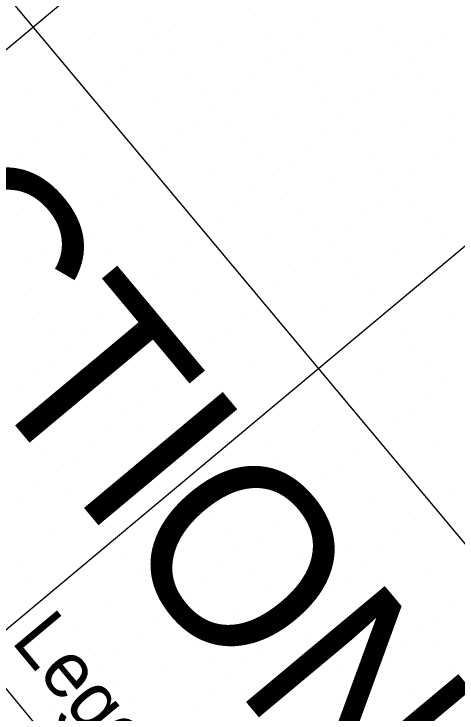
# Model space of a CAD drawing. Extents: x 2042995 to 2043795, y 305365 to 306249.
# Drawn here: x 2043237.52 to 2043257.43, y 305730.9 to 305762.3 of the extents above; entities that cross this region are included whole.
import ezdxf

# ---------------------------------------------------------------- set-up
doc = ezdxf.new("R2010")
doc.units = 0
for name, color, linetype in [('BR_AUTO DIMENSION', 7, 'Continuous'), ('BR_CONCRETE', 7, 'Continuous'), ('BR_GRID DOTS', 7, 'Continuous'), ('BR_GRID LINES', 7, 'Continuous'), ('BR_TEXT', 7, 'Continuous')]:
    doc.layers.add(name, color=color, linetype=linetype)

msp = doc.modelspace()

# ---------------------------------------------------------------- linework, layer by layer
at = {"layer": 'BR_CONCRETE'}
msp.add_spline([(2043139.109, 306017.548), (2043148.199, 306007.16), (2043160.233, 305993.368), (2043172.245, 305979.557), (2043184.234, 305965.727), (2043196.201, 305951.879), (2043208.145, 305938.012), (2043220.067, 305924.126), (2043231.966, 305910.221), (2043243.843, 305896.297), (2043255.698, 305882.355), (2043267.529, 305868.394), (2043279.339, 305854.414), (2043291.126, 305840.415), (2043302.89, 305826.398), (2043314.632, 305812.361), (2043326.352, 305798.306), (2043338.049, 305784.233), (2043349.724, 305770.14), (2043361.376, 305756.029), (2043373.005, 305741.899), (2043384.613, 305727.75), (2043396.197, 305713.582), (2043407.76, 305699.396), (2043419.299, 305685.191), (2043430.817, 305670.967), (2043442.311, 305656.724), (2043453.784, 305642.463), (2043465.234, 305628.182), (2043476.661, 305613.883), (2043488.066, 305599.566), (2043499.448, 305585.229), (2043510.808, 305570.874), (2043522.146, 305556.5), (2043533.461, 305542.107), (2043544.753, 305527.695), (2043547.219, 305524.543)], degree=3, dxfattribs=at)
at = {"layer": 'BR_GRID DOTS'}
for p, q in [((2043248.373, 305762.233), (2043248.373, 305762.233)), ((2043243.38, 305761.972), (2043243.38, 305761.972)), ((2043244.788, 305761.845), (2043244.788, 305761.845)), ((2043251.19, 305761.98), (2043251.19, 305761.98)), ((2043254.007, 305761.727), (2043254.007, 305761.727)), ((2043256.824, 305761.474), (2043256.824, 305761.474)), ((2043241.204, 305761.457), (2043241.204, 305761.457)), ((2043244.021, 305761.204), (2043244.021, 305761.204)), ((2043249.014, 305761.466), (2043249.014, 305761.466)), ((2043250.422, 305761.339), (2043250.422, 305761.339)), ((2043246.838, 305760.951), (2043246.838, 305760.951)), ((2043254.648, 305760.96), (2043254.648, 305760.96)), ((2043243.253, 305760.563), (2043243.253, 305760.563)), ((2043249.655, 305760.698), (2043249.655, 305760.698)), ((2043256.057, 305760.833), (2043256.057, 305760.833)), ((2043244.662, 305760.437), (2043244.662, 305760.437)), ((2043252.472, 305760.445), (2043252.472, 305760.445)), ((2043242.486, 305759.922), (2043242.486, 305759.922)), ((2043248.887, 305760.057), (2043248.887, 305760.057)), ((2043250.296, 305759.931), (2043250.296, 305759.931)), ((2043255.289, 305760.192), (2043255.289, 305760.192)), ((2043245.303, 305759.669), (2043245.303, 305759.669)), ((2043241.718, 305759.281), (2043241.718, 305759.281)), ((2043248.12, 305759.416), (2043248.12, 305759.416)), ((2043254.522, 305759.551), (2043254.522, 305759.551)), ((2043255.93, 305759.425), (2043255.93, 305759.425)), ((2043250.937, 305759.163), (2043250.937, 305759.163)), ((2043238.134, 305758.893), (2043238.134, 305758.893)), ((2043245.944, 305758.902), (2043245.944, 305758.902)), ((2043247.352, 305758.775), (2043247.352, 305758.775)), ((2043253.754, 305758.91), (2043253.754, 305758.91)), ((2043256.571, 305758.657), (2043256.571, 305758.657)), ((2043240.951, 305758.64), (2043240.951, 305758.64)), ((2043243.768, 305758.387), (2043243.768, 305758.387)), ((2043251.578, 305758.396), (2043251.578, 305758.396)), ((2043246.585, 305758.134), (2043246.585, 305758.134)), ((2043252.987, 305758.269), (2043252.987, 305758.269)), ((2043240.183, 305757.999), (2043240.183, 305757.999)), ((2043249.402, 305757.881), (2043249.402, 305757.881)), ((2043257.212, 305757.89), (2043257.212, 305757.89)), ((2043245.817, 305757.493), (2043245.817, 305757.493)), ((2043252.219, 305757.628), (2043252.219, 305757.628)), ((2043239.416, 305757.358), (2043239.416, 305757.358)), ((2043247.226, 305757.367), (2043247.226, 305757.367)), ((2043255.036, 305757.375), (2043255.036, 305757.375)), ((2043245.05, 305756.852), (2043245.05, 305756.852)), ((2043251.451, 305756.987), (2043251.451, 305756.987)), ((2043252.86, 305756.861), (2043252.86, 305756.861)), ((2043238.648, 305756.717), (2043238.648, 305756.717)), ((2043247.867, 305756.599), (2043247.867, 305756.599)), ((2043257.086, 305756.481), (2043257.086, 305756.481)), ((2043244.282, 305756.211), (2043244.282, 305756.211)), ((2043250.684, 305756.346), (2043250.684, 305756.346)), ((2043237.881, 305756.076), (2043237.881, 305756.076)), ((2043240.698, 305755.823), (2043240.698, 305755.823)), ((2043248.508, 305755.832), (2043248.508, 305755.832)), ((2043253.501, 305756.093), (2043253.501, 305756.093)), ((2043256.318, 305755.84), (2043256.318, 305755.84)), ((2043243.515, 305755.57), (2043243.515, 305755.57)), ((2043249.916, 305755.705), (2043249.916, 305755.705)), ((2043238.522, 305755.309), (2043238.522, 305755.309)), ((2043246.332, 305755.317), (2043246.332, 305755.317)), ((2043254.142, 305755.326), (2043254.142, 305755.326)), ((2043255.551, 305755.199), (2043255.551, 305755.199)), ((2043242.747, 305754.929), (2043242.747, 305754.929)), ((2043249.149, 305755.064), (2043249.149, 305755.064)), ((2043251.966, 305754.811), (2043251.966, 305754.811)), ((2043239.163, 305754.541), (2043239.163, 305754.541)), ((2043241.98, 305754.288), (2043241.98, 305754.288)), ((2043248.381, 305754.423), (2043248.381, 305754.423)), ((2043249.79, 305754.297), (2043249.79, 305754.297)), ((2043254.783, 305754.558), (2043254.783, 305754.558)), ((2043239.804, 305753.774), (2043239.804, 305753.774)), ((2043241.212, 305753.647), (2043241.212, 305753.647)), ((2043247.614, 305753.782), (2043247.614, 305753.782)), ((2043254.016, 305753.917), (2043254.016, 305753.917)), ((2043255.424, 305753.791), (2043255.424, 305753.791)), ((2043250.431, 305753.529), (2043250.431, 305753.529)), ((2043237.628, 305753.259), (2043237.628, 305753.259)), ((2043240.445, 305753.006), (2043240.445, 305753.006)), ((2043246.846, 305753.141), (2043246.846, 305753.141)), ((2043253.248, 305753.276), (2043253.248, 305753.276)), ((2043256.065, 305753.023), (2043256.065, 305753.023)), ((2043243.262, 305752.753), (2043243.262, 305752.753)), ((2043251.072, 305752.762), (2043251.072, 305752.762)), ((2043239.677, 305752.365), (2043239.677, 305752.365)), ((2043246.079, 305752.5), (2043246.079, 305752.5)), ((2043252.481, 305752.635), (2043252.481, 305752.635)), ((2043241.086, 305752.238), (2043241.086, 305752.238)), ((2043248.896, 305752.247), (2043248.896, 305752.247)), ((2043256.706, 305752.256), (2043256.706, 305752.256)), ((2043245.311, 305751.859), (2043245.311, 305751.859)), ((2043251.713, 305751.994), (2043251.713, 305751.994)), ((2043254.53, 305751.741), (2043254.53, 305751.741)), ((2043238.91, 305751.724), (2043238.91, 305751.724)), ((2043241.727, 305751.471), (2043241.727, 305751.471)), ((2043244.544, 305751.218), (2043244.544, 305751.218)), ((2043250.946, 305751.353), (2043250.946, 305751.353)), ((2043252.354, 305751.227), (2043252.354, 305751.227)), ((2043238.142, 305751.083), (2043238.142, 305751.083)), ((2043242.368, 305750.703), (2043242.368, 305750.703)), ((2043243.776, 305750.577), (2043243.776, 305750.577)), ((2043250.178, 305750.712), (2043250.178, 305750.712)), ((2043240.192, 305750.189), (2043240.192, 305750.189)), ((2043252.995, 305750.459), (2043252.995, 305750.459)), ((2043243.009, 305749.936), (2043243.009, 305749.936)), ((2043249.41, 305750.071), (2043249.41, 305750.071)), ((2043238.016, 305749.674), (2043238.016, 305749.674)), ((2043245.826, 305749.683), (2043245.826, 305749.683)), ((2043253.636, 305749.692), (2043253.636, 305749.692)), ((2043242.241, 305749.295), (2043242.241, 305749.295)), ((2043248.643, 305749.43), (2043248.643, 305749.43)), ((2043238.657, 305748.907), (2043238.657, 305748.907)), ((2043243.65, 305749.168), (2043243.65, 305749.168)), ((2043251.46, 305749.177), (2043251.46, 305749.177)), ((2043241.474, 305748.654), (2043241.474, 305748.654)), ((2043247.875, 305748.789), (2043247.875, 305748.789)), ((2043257.094, 305748.671), (2043257.094, 305748.671)), ((2043244.291, 305748.401), (2043244.291, 305748.401)), ((2043239.298, 305748.139), (2043239.298, 305748.139)), ((2043240.706, 305748.013), (2043240.706, 305748.013)), ((2043247.108, 305748.148), (2043247.108, 305748.148)), ((2043254.918, 305748.156), (2043254.918, 305748.156)), ((2043239.939, 305747.372), (2043239.939, 305747.372)), ((2043244.932, 305747.633), (2043244.932, 305747.633)), ((2043246.34, 305747.507), (2043246.34, 305747.507)), ((2043255.559, 305747.389), (2043255.559, 305747.389)), ((2043242.756, 305747.119), (2043242.756, 305747.119)), ((2043239.171, 305746.731), (2043239.171, 305746.731)), ((2043245.573, 305746.866), (2043245.573, 305746.866)), ((2043240.58, 305746.604), (2043240.58, 305746.604)), ((2043248.39, 305746.613), (2043248.39, 305746.613)), ((2043256.2, 305746.621), (2043256.2, 305746.621)), ((2043238.404, 305746.09), (2043238.404, 305746.09)), ((2043244.805, 305746.225), (2043244.805, 305746.225)), ((2043246.214, 305746.098), (2043246.214, 305746.098)), ((2043254.024, 305746.107), (2043254.024, 305746.107)), ((2043241.221, 305745.837), (2043241.221, 305745.837)), ((2043256.841, 305745.854), (2043256.841, 305745.854)), ((2043244.038, 305745.584), (2043244.038, 305745.584)), ((2043237.636, 305745.449), (2043237.636, 305745.449)), ((2043246.855, 305745.331), (2043246.855, 305745.331)), ((2043256.074, 305745.213), (2043256.074, 305745.213)), ((2043241.862, 305745.069), (2043241.862, 305745.069)), ((2043243.27, 305744.943), (2043243.27, 305744.943)), ((2043239.686, 305744.555), (2043239.686, 305744.555)), ((2043247.496, 305744.563), (2043247.496, 305744.563)), ((2043255.306, 305744.572), (2043255.306, 305744.572)), ((2043242.503, 305744.302), (2043242.503, 305744.302)), ((2043245.32, 305744.049), (2043245.32, 305744.049)), ((2043254.539, 305743.931), (2043254.539, 305743.931)), ((2043241.735, 305743.661), (2043241.735, 305743.661)), ((2043238.151, 305743.273), (2043238.151, 305743.273)), ((2043243.144, 305743.534), (2043243.144, 305743.534)), ((2043250.954, 305743.543), (2043250.954, 305743.543)), ((2043253.771, 305743.29), (2043253.771, 305743.29)), ((2043240.968, 305743.02), (2043240.968, 305743.02)), ((2043248.778, 305743.028), (2043248.778, 305743.028)), ((2043256.588, 305743.037), (2043256.588, 305743.037)), ((2043243.785, 305742.767), (2043243.785, 305742.767)), ((2043253.004, 305742.649), (2043253.004, 305742.649)), ((2043238.792, 305742.505), (2043238.792, 305742.505)), ((2043240.2, 305742.379), (2043240.2, 305742.379)), ((2043244.426, 305741.999), (2043244.426, 305741.999)), ((2043249.419, 305742.261), (2043249.419, 305742.261)), ((2043252.236, 305742.008), (2043252.236, 305742.008)), ((2043239.433, 305741.738), (2043239.433, 305741.738)), ((2043242.25, 305741.485), (2043242.25, 305741.485)), ((2043250.06, 305741.493), (2043250.06, 305741.493)), ((2043238.665, 305741.097), (2043238.665, 305741.097)), ((2043251.469, 305741.367), (2043251.469, 305741.367)), ((2043240.074, 305740.97), (2043240.074, 305740.97)), ((2043247.884, 305740.979), (2043247.884, 305740.979)), ((2043257.103, 305740.861), (2043257.103, 305740.861)), ((2043237.898, 305740.456), (2043237.898, 305740.456)), ((2043245.708, 305740.464), (2043245.708, 305740.464)), ((2043250.701, 305740.726), (2043250.701, 305740.726)), ((2043253.518, 305740.473), (2043253.518, 305740.473)), ((2043240.715, 305740.203), (2043240.715, 305740.203)), ((2043256.335, 305740.22), (2043256.335, 305740.22)), ((2043249.934, 305740.085), (2043249.934, 305740.085)), ((2043251.342, 305739.958), (2043251.342, 305739.958)), ((2043246.349, 305739.697), (2043246.349, 305739.697)), ((2043255.568, 305739.579), (2043255.568, 305739.579)), ((2043241.356, 305739.435), (2043241.356, 305739.435)), ((2043249.166, 305739.444), (2043249.166, 305739.444)), ((2043251.983, 305739.191), (2043251.983, 305739.191)), ((2043239.18, 305738.921), (2043239.18, 305738.921)), ((2043246.99, 305738.929), (2043246.99, 305738.929)), ((2043254.8, 305738.938), (2043254.8, 305738.938)), ((2043248.399, 305738.803), (2043248.399, 305738.803)), ((2043244.814, 305738.415), (2043244.814, 305738.415)), ((2043252.624, 305738.423), (2043252.624, 305738.423)), ((2043254.033, 305738.297), (2043254.033, 305738.297)), ((2043247.631, 305738.162), (2043247.631, 305738.162)), ((2043237.645, 305737.639), (2043237.645, 305737.639)), ((2043242.638, 305737.9), (2043242.638, 305737.9)), ((2043250.448, 305737.909), (2043250.448, 305737.909)), ((2043253.265, 305737.656), (2043253.265, 305737.656)), ((2043246.863, 305737.521), (2043246.863, 305737.521)), ((2043248.272, 305737.394), (2043248.272, 305737.394)), ((2043256.082, 305737.403), (2043256.082, 305737.403)), ((2043243.279, 305737.133), (2043243.279, 305737.133)), ((2043252.498, 305737.015), (2043252.498, 305737.015)), ((2043238.286, 305736.871), (2043238.286, 305736.871)), ((2043246.096, 305736.88), (2043246.096, 305736.88)), ((2043253.906, 305736.888), (2043253.906, 305736.888)), ((2043243.92, 305736.365), (2043243.92, 305736.365)), ((2043248.913, 305736.627), (2043248.913, 305736.627)), ((2043251.73, 305736.374), (2043251.73, 305736.374)), ((2043245.328, 305736.239), (2043245.328, 305736.239)), ((2043254.547, 305736.121), (2043254.547, 305736.121)), ((2043241.744, 305735.85), (2043241.744, 305735.85)), ((2043249.554, 305735.859), (2043249.554, 305735.859)), ((2043250.963, 305735.733), (2043250.963, 305735.733)), ((2043257.364, 305735.868), (2043257.364, 305735.868)), ((2043244.561, 305735.597), (2043244.561, 305735.597)), ((2043239.568, 305735.336), (2043239.568, 305735.336)), ((2043247.378, 305735.345), (2043247.378, 305735.345)), ((2043250.195, 305735.092), (2043250.195, 305735.092)), ((2043255.188, 305735.353), (2043255.188, 305735.353)), ((2043256.597, 305735.227), (2043256.597, 305735.227)), ((2043243.793, 305734.956), (2043243.793, 305734.956)), ((2043245.202, 305734.83), (2043245.202, 305734.83)), ((2043253.012, 305734.839), (2043253.012, 305734.839)), ((2043240.209, 305734.568), (2043240.209, 305734.568)), ((2043255.829, 305734.586), (2043255.829, 305734.586)), ((2043243.026, 305734.315), (2043243.026, 305734.315)), ((2043249.428, 305734.45), (2043249.428, 305734.45)), ((2043250.836, 305734.324), (2043250.836, 305734.324)), ((2043245.843, 305734.062), (2043245.843, 305734.062)), ((2043255.062, 305733.945), (2043255.062, 305733.945)), ((2043240.85, 305733.801), (2043240.85, 305733.801)), ((2043242.258, 305733.674), (2043242.258, 305733.674)), ((2043248.66, 305733.809), (2043248.66, 305733.809)), ((2043251.477, 305733.556), (2043251.477, 305733.556)), ((2043256.47, 305733.818), (2043256.47, 305733.818)), ((2043238.674, 305733.286), (2043238.674, 305733.286)), ((2043246.484, 305733.295), (2043246.484, 305733.295)), ((2043254.294, 305733.304), (2043254.294, 305733.304)), ((2043241.491, 305733.033), (2043241.491, 305733.033)), ((2043247.893, 305733.168), (2043247.893, 305733.168)), ((2043257.111, 305733.051), (2043257.111, 305733.051)), ((2043244.308, 305732.78), (2043244.308, 305732.78)), ((2043252.118, 305732.789), (2043252.118, 305732.789)), ((2043253.527, 305732.662), (2043253.527, 305732.662)), ((2043240.723, 305732.392), (2043240.723, 305732.392)), ((2043242.132, 305732.266), (2043242.132, 305732.266)), ((2043247.125, 305732.527), (2043247.125, 305732.527)), ((2043249.942, 305732.274), (2043249.942, 305732.274)), ((2043252.759, 305732.021), (2043252.759, 305732.021)), ((2043239.956, 305731.751), (2043239.956, 305731.751)), ((2043246.358, 305731.886), (2043246.358, 305731.886)), ((2043247.766, 305731.76), (2043247.766, 305731.76)), ((2043255.576, 305731.768), (2043255.576, 305731.768)), ((2043242.773, 305731.498), (2043242.773, 305731.498)), ((2043251.992, 305731.38), (2043251.992, 305731.38)), ((2043239.188, 305731.11), (2043239.188, 305731.11)), ((2043245.59, 305731.245), (2043245.59, 305731.245)), ((2043253.4, 305731.254), (2043253.4, 305731.254)), ((2043248.407, 305730.992), (2043248.407, 305730.992))]:
    msp.add_line(p, q, dxfattribs=at)
at = {"layer": 'BR_GRID LINES'}
for p, q in [((2043148.643, 305869.163), (2043356.335, 305620.487)), ((2043361.19, 305864.274), (2043207.686, 305736.069)), ((2043133.293, 305856.342), (2043340.985, 305607.666)), ((2043374.01, 305848.924), (2043220.506, 305720.719))]:
    msp.add_line(p, q, dxfattribs=at)

# ---------------------------------------------------------------- texts
at = {"layer": 'BR_AUTO DIMENSION'}
msp.add_text('Legend:', height=2.5, rotation=309.8684, dxfattribs=at).set_placement((2043237.356, 305734.112))
at = {"layer": 'BR_TEXT'}
msp.add_text('SECTION ALONG L US 17A  US 21', height=8.12508, rotation=309.8684, dxfattribs=at).set_placement((2043221.449, 305763.122))

doc.saveas('drawing.dxf')
